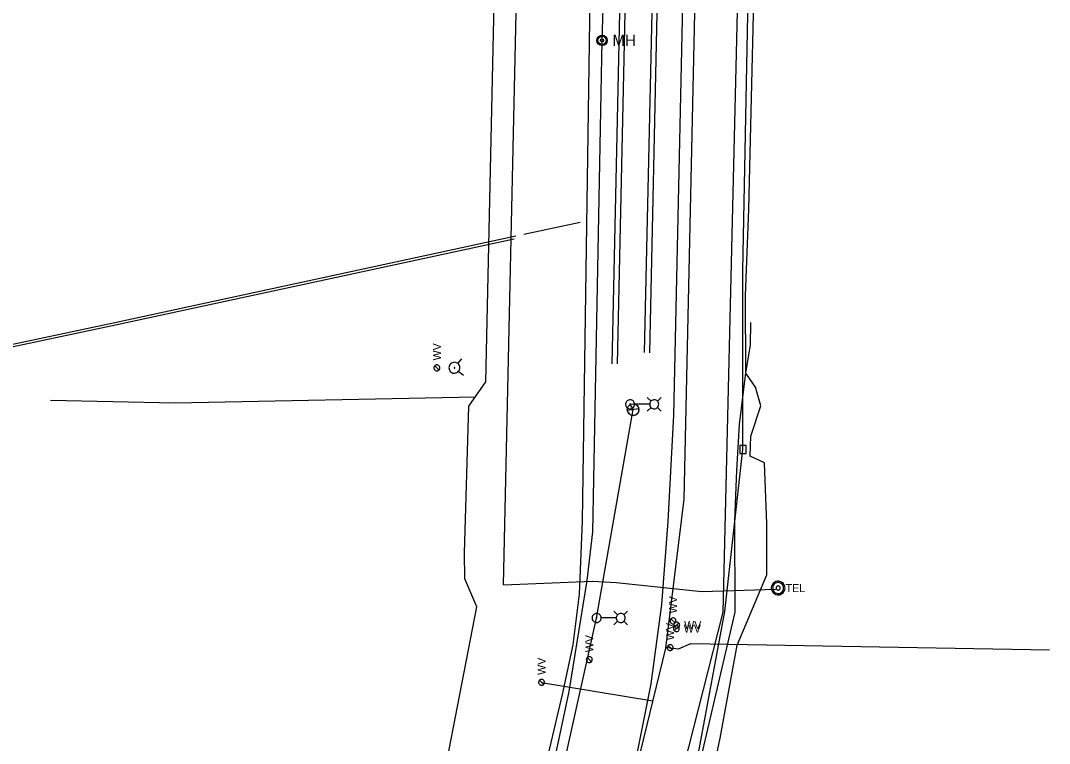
# Model space of a CAD drawing. Extents: x 596028 to 606371, y 330010 to 403088.
# Drawn here: x 604785 to 605279.8, y 336610.4 to 336958.2 of the extents above; entities that cross this region are included whole.
import ezdxf

# ---------------------------------------------------------------- set-up
doc = ezdxf.new("R2010")
doc.units = 0
for name, color, linetype in [('Default', 7, 'Continuous'), ('E_LTG', 7, 'Continuous'), ('E_LTG_CID', 7, 'Continuous'), ('E_RDWY_C_and_G', 7, 'Continuous'), ('E_UTL_E', 7, 'Continuous'), ('E_UTL_E_UG', 7, 'Continuous'), ('E_UTL_G_UG', 7, 'Continuous'), ('E_UTL_SAN_UG', 7, 'Continuous'), ('E_UTL_T_MH', 7, 'Continuous'), ('E_UTL_T_UG', 7, 'Continuous'), ('E_UTL_TV', 7, 'Continuous'), ('E_UTL_TV_UG', 7, 'Continuous'), ('E_UTL_W', 7, 'Continuous'), ('E_UTL_W_UG', 7, 'Continuous'), ('E_UTL_WHydrant', 7, 'Continuous')]:
    doc.layers.add(name, color=color, linetype=linetype)

# ---------------------------------------------------------------- blocks, each defined once
blk = doc.blocks.new('_U272')
at = {"layer": 'E_LTG'}
blk.add_lwpolyline([(0.001, -0.171), (0.001, 0.172)], dxfattribs=at)
blk.add_circle((0.001, 0), 0.171, dxfattribs=at)
blk.add_arc((0.001, 0), 0.171, 90, 270, dxfattribs=at)
blk.add_text('L', height=0.108, dxfattribs=at).set_placement((0.066, -0.042))
blk = doc.blocks.new('MH')
at = {"layer": 'Default'}
for radius in [15.2, 12.2, 4.57]:
    blk.add_circle((0, 0), radius, dxfattribs=at)
blk.add_text('MH', height=32.92, dxfattribs=at).set_placement((30.5, -16.5))

msp = doc.modelspace()

# ---------------------------------------------------------------- linework, layer by layer
at = {"layer": 'E_LTG'}
for points in [[(605088.21, 336775.09), (605086.43, 336776.86)], [(605091.26, 336775.09), (605093.03, 336776.86)], [(605080.3, 336773.56), (605080.26, 336773.97), (605080.15, 336774.37), (605079.96, 336774.74), (605079.7, 336775.06), (605079.39, 336775.33), (605079.03, 336775.54), (605078.64, 336775.68), (605078.23, 336775.74), (605077.82, 336775.72), (605077.42, 336775.62), (605077.04, 336775.45), (605076.7, 336775.21), (605076.42, 336774.91), (605076.19, 336774.56), (605076.04, 336774.18), (605075.96, 336773.77), (605075.96, 336773.36), (605076.04, 336772.95), (605076.19, 336772.57), (605076.42, 336772.22), (605076.7, 336771.92), (605077.04, 336771.68), (605077.42, 336771.51), (605077.82, 336771.41), (605078.23, 336771.39), (605078.64, 336771.45), (605079.03, 336771.58), (605079.39, 336771.79), (605079.7, 336772.06), (605079.96, 336772.39), (605080.15, 336772.75), (605080.26, 336773.15), (605080.3, 336773.56)], [(605078.29, 336773.56), (605078.29, 336773.59), (605078.28, 336773.62), (605078.27, 336773.65), (605078.25, 336773.68), (605078.22, 336773.7), (605078.2, 336773.71), (605078.17, 336773.72), (605078.14, 336773.73), (605078.1, 336773.73), (605078.07, 336773.72), (605078.05, 336773.71), (605078.02, 336773.69), (605078, 336773.67), (605077.98, 336773.64), (605077.97, 336773.61), (605077.96, 336773.58), (605077.96, 336773.55), (605077.97, 336773.52), (605077.98, 336773.49), (605078, 336773.46), (605078.02, 336773.44), (605078.05, 336773.42), (605078.07, 336773.41), (605078.1, 336773.4), (605078.14, 336773.4), (605078.17, 336773.4), (605078.2, 336773.41), (605078.22, 336773.43), (605078.25, 336773.45), (605078.27, 336773.47), (605078.28, 336773.5), (605078.29, 336773.53), (605078.29, 336773.56)], [(605087.52, 336773.56), (605080.34, 336773.56)], [(605088.21, 336772.04), (605086.43, 336770.26)], [(605091.91, 336773.56), (605091.87, 336773.97), (605091.75, 336774.37), (605091.56, 336774.74), (605091.31, 336775.06), (605090.99, 336775.33), (605090.64, 336775.54), (605090.24, 336775.68), (605089.84, 336775.74), (605089.42, 336775.72), (605089.02, 336775.62), (605088.64, 336775.45), (605088.31, 336775.21), (605088.02, 336774.91), (605087.8, 336774.56), (605087.64, 336774.18), (605087.57, 336773.77), (605087.57, 336773.36), (605087.64, 336772.95), (605087.8, 336772.57), (605088.02, 336772.22), (605088.31, 336771.92), (605088.64, 336771.68), (605089.02, 336771.51), (605089.42, 336771.41), (605089.84, 336771.39), (605090.24, 336771.45), (605090.64, 336771.58), (605090.99, 336771.79), (605091.31, 336772.06), (605091.56, 336772.39), (605091.75, 336772.75), (605091.87, 336773.15), (605091.91, 336773.56)], [(605091.26, 336772.04), (605093.03, 336770.26)], [(605064.22, 336670.76), (605064.18, 336671.17), (605064.06, 336671.57), (605063.87, 336671.93), (605063.62, 336672.26), (605063.31, 336672.53), (605062.95, 336672.74), (605062.56, 336672.87), (605062.15, 336672.93), (605061.73, 336672.91), (605061.33, 336672.81), (605060.96, 336672.64), (605060.62, 336672.4), (605060.33, 336672.1), (605060.11, 336671.75), (605059.96, 336671.37), (605059.88, 336670.96), (605059.88, 336670.55), (605059.96, 336670.14), (605060.11, 336669.76), (605060.33, 336669.41), (605060.62, 336669.11), (605060.96, 336668.87), (605061.33, 336668.7), (605061.73, 336668.6), (605062.15, 336668.58), (605062.56, 336668.64), (605062.95, 336668.78), (605063.31, 336668.99), (605063.62, 336669.26), (605063.87, 336669.58), (605064.06, 336669.95), (605064.18, 336670.35), (605064.22, 336670.76)], [(605072.12, 336672.28), (605070.35, 336674.06)], [(605075.82, 336670.76), (605075.78, 336671.17), (605075.67, 336671.57), (605075.48, 336671.93), (605075.22, 336672.26), (605074.91, 336672.53), (605074.55, 336672.74), (605074.16, 336672.87), (605073.75, 336672.93), (605073.34, 336672.91), (605072.94, 336672.81), (605072.56, 336672.64), (605072.22, 336672.4), (605071.94, 336672.1), (605071.71, 336671.75), (605071.56, 336671.37), (605071.48, 336670.96), (605071.48, 336670.55), (605071.56, 336670.14), (605071.71, 336669.76), (605071.94, 336669.41), (605072.22, 336669.11), (605072.56, 336668.87), (605072.94, 336668.7), (605073.34, 336668.6), (605073.75, 336668.58), (605074.16, 336668.64), (605074.55, 336668.78), (605074.91, 336668.99), (605075.22, 336669.26), (605075.48, 336669.58), (605075.67, 336669.95), (605075.78, 336670.35), (605075.82, 336670.76)], [(605075.17, 336672.28), (605076.95, 336674.06)], [(605062.21, 336670.76), (605062.21, 336670.79), (605062.2, 336670.82), (605062.18, 336670.85), (605062.16, 336670.87), (605062.14, 336670.89), (605062.11, 336670.91), (605062.08, 336670.92), (605062.05, 336670.92), (605062.02, 336670.92), (605061.99, 336670.91), (605061.96, 336670.9), (605061.93, 336670.88), (605061.91, 336670.86), (605061.9, 336670.83), (605061.88, 336670.8), (605061.88, 336670.77), (605061.88, 336670.74), (605061.88, 336670.71), (605061.9, 336670.68), (605061.91, 336670.65), (605061.93, 336670.63), (605061.96, 336670.61), (605061.99, 336670.6), (605062.02, 336670.59), (605062.05, 336670.59), (605062.08, 336670.6), (605062.11, 336670.61), (605062.14, 336670.62), (605062.16, 336670.64), (605062.18, 336670.67), (605062.2, 336670.7), (605062.21, 336670.73), (605062.21, 336670.76)], [(605071.43, 336670.76), (605064.26, 336670.76)], [(605072.12, 336669.24), (605070.35, 336667.46)], [(605075.17, 336669.24), (605076.95, 336667.46)]]:
    msp.add_lwpolyline(points, dxfattribs=at)
at = {"layer": 'E_LTG_CID'}
msp.add_line((605047.35, 336605.1), (605062.02, 336670.68), dxfattribs=at)
msp.add_lwpolyline([(605062.02, 336670.68), (605079.57, 336770.97), (605078.13, 336773.56)], dxfattribs=at)
at = {"layer": 'E_RDWY_C_and_G'}
for p, q in [((605069.56, 336793), (605077.76, 337168.15)), ((605072.09, 336793.04), (605080.29, 337168.43)), ((605085.11, 336798.48), (605093.21, 337169.07)), ((605087.66, 336798.36), (605095.74, 337167.97))]:
    msp.add_line(p, q, dxfattribs=at)
at = {"layer": 'E_UTL_E_UG'}
for p, q in [((605064.65, 336948.67), (605080.51, 337478.13)), ((605060.14, 336712.18), (605064.65, 336948.67))]:
    msp.add_line(p, q, dxfattribs=at)
for points in [[(604998.72, 336689.57), (604998.54, 336702.1), (605000.55, 336772.61), (605008.8, 336784.41), (605020.11, 337302), (605019.54, 337319.47), (605023.08, 337328.16)], [(605112.8, 336572.21), (605121.5, 336612.94), (605129.7, 336657.63), (605143.83, 336691.53), (605143.85, 336716.01), (605142.76, 336745.38), (605135.9, 336748.62), (605136.24, 336758.21), (605141.03, 336772.76), (605138.41, 336781.83), (605133.85, 336788.61), (605133.65, 336825.83), (605134.41, 336846.66), (605135.18, 336867.5), (605141.91, 337148.82), (605142.82, 337177.87), (605142.49, 337206.68), (605152.85, 337227.39)], [(605008.63, 336196.68), (605057.64, 336368.33), (605060.05, 336372.29), (605064.33, 336397.87), (605068.34, 336425.32), (605074.89, 336456.97), (605090.92, 336522.59), (605106.66, 336579.53), (605110.34, 336595.28), (605128.69, 336673.59), (605128.48, 336717.48), (605129.55, 336741.75), (605130.77, 336763.77), (605133.86, 336788.7), (605136.04, 336801.96), (605136.21, 336812.95)], [(604799.36, 336775.59), (604859.34, 336774.28), (605003.74, 336777.17)], [(605017.63, 336502.62), (605019.2, 336504.96), (605027.87, 336538.45), (605040.18, 336594.62), (605048.88, 336635.32), (605057.57, 336688.76), (605060.14, 336712.18)], [(604978.48, 336539.75), (604980.81, 336554.49), (605004.37, 336676.15), (604998.72, 336689.57)]]:
    msp.add_lwpolyline(points, dxfattribs=at)
at = {"layer": 'E_UTL_G_UG'}
for p, q in [((605027.11, 336855.39), (605054.17, 336861.24)), ((604830.31, 336812.89), (605023.17, 336854.54)), ((604830.57, 336811.72), (605022.31, 336853.13))]:
    msp.add_line(p, q, dxfattribs=at)
for points in [[(605055.24, 336717.3), (605063.72, 337297.96), (605053.61, 337311.03)], [(605096.52, 336717.08), (605099.15, 336768.28), (605111.01, 337310.53)], [(604573.36, 336754.34), (604602.89, 336761.89), (604603.6, 336761.83), (604612.92, 336764.38), (604623.92, 336766.78), (604734.14, 336791.97), (604749.39, 336795.42), (604769.69, 336800.11), (604830.31, 336812.89)], [(604573.65, 336753.18), (604602.98, 336760.68), (604603.71, 336760.61), (604613.21, 336763.22), (604624.18, 336765.6), (604734.41, 336790.8), (604749.66, 336794.25), (604769.95, 336798.93), (604830.56, 336811.72)], [(604947.77, 336280.3), (604969.19, 336351.45), (604980.36, 336393.71), (604994.86, 336441.23), (605007.11, 336488.05), (605022.16, 336540.99), (605036.14, 336593.75), (605045.56, 336633.88), (605050.72, 336657.87), (605053.8, 336682.24), (605055.24, 336717.3)], [(605007.72, 336337.72), (605021.94, 336383.75), (605039.69, 336444.37), (605053.58, 336496.44), (605065.41, 336541.18), (605079.67, 336595.77), (605088.28, 336639.05), (605093.42, 336677.26), (605096.52, 336717.08)]]:
    msp.add_lwpolyline(points, dxfattribs=at)
at = {"layer": 'E_UTL_SAN_UG'}
for p, q in [((605122.9, 336673.59), (605130.92, 337013.4)), ((605049.89, 336386.93), (605122.9, 336673.59))]:
    msp.add_line(p, q, dxfattribs=at)
at = {"layer": 'E_UTL_T_MH'}
for points in [[(605152.65, 336685.15), (605152.59, 336685.77), (605152.41, 336686.38), (605152.13, 336686.93), (605151.74, 336687.43), (605151.27, 336687.84), (605150.72, 336688.15), (605150.13, 336688.36), (605149.51, 336688.45), (605148.88, 336688.42), (605148.27, 336688.27), (605147.7, 336688.01), (605147.19, 336687.64), (605146.76, 336687.19), (605146.42, 336686.66), (605146.18, 336686.08), (605146.07, 336685.46), (605146.07, 336684.84), (605146.18, 336684.22), (605146.42, 336683.64), (605146.76, 336683.11), (605147.19, 336682.65), (605147.7, 336682.29), (605148.27, 336682.03), (605148.88, 336681.88), (605149.51, 336681.85), (605150.13, 336681.94), (605150.72, 336682.15), (605151.27, 336682.46), (605151.74, 336682.87), (605152.13, 336683.36), (605152.41, 336683.92), (605152.59, 336684.52), (605152.65, 336685.15)], [(605151.99, 336685.15), (605151.94, 336685.65), (605151.8, 336686.13), (605151.57, 336686.58), (605151.26, 336686.97), (605150.88, 336687.3), (605150.45, 336687.55), (605149.97, 336687.71), (605149.48, 336687.79), (605148.98, 336687.76), (605148.49, 336687.64), (605148.03, 336687.44), (605147.62, 336687.14), (605147.28, 336686.78), (605147, 336686.36), (605146.82, 336685.89), (605146.72, 336685.4), (605146.72, 336684.9), (605146.82, 336684.41), (605147, 336683.94), (605147.28, 336683.52), (605147.62, 336683.15), (605148.03, 336682.86), (605148.49, 336682.65), (605148.98, 336682.54), (605149.48, 336682.51), (605149.97, 336682.58), (605150.45, 336682.75), (605150.88, 336683), (605151.26, 336683.33), (605151.57, 336683.72), (605151.8, 336684.17), (605151.94, 336684.65), (605151.99, 336685.15)], [(605150.34, 336685.15), (605150.32, 336685.34), (605150.27, 336685.52), (605150.18, 336685.68), (605150.07, 336685.83), (605149.93, 336685.96), (605149.76, 336686.05), (605149.58, 336686.11), (605149.4, 336686.14), (605149.21, 336686.13), (605149.03, 336686.08), (605148.86, 336686.01), (605148.7, 336685.9), (605148.57, 336685.76), (605148.47, 336685.6), (605148.4, 336685.43), (605148.37, 336685.24), (605148.37, 336685.05), (605148.4, 336684.87), (605148.47, 336684.7), (605148.57, 336684.54), (605148.7, 336684.4), (605148.86, 336684.29), (605149.03, 336684.21), (605149.21, 336684.17), (605149.4, 336684.16), (605149.58, 336684.19), (605149.76, 336684.25), (605149.93, 336684.34), (605150.07, 336684.47), (605150.18, 336684.61), (605150.27, 336684.78), (605150.32, 336684.96), (605150.34, 336685.15)]]:
    msp.add_lwpolyline(points, dxfattribs=at)
at = {"layer": 'E_UTL_T_UG'}
for q in [(605027.66, 337159.45), (605060.06, 336688.37)]:
    msp.add_line((605017.32, 336686.71), q, dxfattribs=at)
msp.add_lwpolyline([(605060.06, 336688.37), (605071.41, 336687.88), (605112.71, 336683.54), (605148.21, 336684.67)], dxfattribs=at)
at = {"layer": 'E_UTL_TV'}
msp.add_lwpolyline([(605130.93, 336749.8), (605133.93, 336749.8), (605133.93, 336753.8), (605130.93, 336753.8)], close=True, dxfattribs=at)
at = {"layer": 'E_UTL_TV_UG'}
msp.add_line((605132.43, 336837.89), (605141.42, 337322.81), dxfattribs=at)
msp.add_lwpolyline([(605060.52, 336404.97), (605111.34, 336607.47), (605123.74, 336673.87), (605132.43, 336751.8), (605132.43, 336837.89)], dxfattribs=at)
at = {"layer": 'E_UTL_W'}
for points in [[(604985.21, 336792.51), (604984.94, 336792.48), (604984.68, 336792.41), (604984.44, 336792.28), (604984.22, 336792.11), (604984.05, 336791.91), (604983.91, 336791.67), (604983.82, 336791.42), (604983.78, 336791.15), (604983.8, 336790.88), (604983.86, 336790.62), (604983.97, 336790.37), (604984.13, 336790.15), (604984.33, 336789.96), (604984.56, 336789.81), (604984.81, 336789.71), (604985.07, 336789.66), (604985.34, 336789.66), (604985.61, 336789.71), (604985.86, 336789.81), (604986.09, 336789.96), (604986.29, 336790.15), (604986.44, 336790.37), (604986.56, 336790.62), (604986.62, 336790.88), (604986.63, 336791.15), (604986.59, 336791.42), (604986.51, 336791.67), (604986.37, 336791.91), (604986.19, 336792.11), (604985.98, 336792.28), (604985.74, 336792.41), (604985.48, 336792.48), (604985.21, 336792.51)], [(604986.22, 336790.07), (604984.2, 336792.09)], [(605098.79, 336670.78), (605098.52, 336670.76), (605098.26, 336670.68), (605098.02, 336670.56), (605097.8, 336670.39), (605097.63, 336670.18), (605097.49, 336669.95), (605097.4, 336669.69), (605097.36, 336669.43), (605097.38, 336669.15), (605097.44, 336668.89), (605097.55, 336668.64), (605097.71, 336668.42), (605097.91, 336668.24), (605098.13, 336668.09), (605098.38, 336667.99), (605098.65, 336667.94), (605098.92, 336667.94), (605099.19, 336667.99), (605099.44, 336668.09), (605099.67, 336668.24), (605099.86, 336668.42), (605100.02, 336668.64), (605100.13, 336668.89), (605100.2, 336669.15), (605100.21, 336669.43), (605100.17, 336669.69), (605100.08, 336669.95), (605099.95, 336670.18), (605099.77, 336670.39), (605099.56, 336670.56), (605099.32, 336670.68), (605099.06, 336670.76), (605098.79, 336670.78)], [(605099.79, 336668.35), (605097.78, 336670.37)], [(605101.99, 336667.32), (605101.96, 336667.59), (605101.89, 336667.85), (605101.76, 336668.09), (605101.6, 336668.31), (605101.39, 336668.48), (605101.16, 336668.62), (605100.9, 336668.71), (605100.63, 336668.75), (605100.36, 336668.73), (605100.1, 336668.67), (605099.85, 336668.56), (605099.63, 336668.4), (605099.44, 336668.2), (605099.3, 336667.97), (605099.2, 336667.72), (605099.14, 336667.46), (605099.14, 336667.19), (605099.2, 336666.92), (605099.3, 336666.67), (605099.44, 336666.44), (605099.63, 336666.24), (605099.85, 336666.09), (605100.1, 336665.97), (605100.36, 336665.91), (605100.63, 336665.9), (605100.9, 336665.94), (605101.16, 336666.02), (605101.39, 336666.16), (605101.6, 336666.34), (605101.76, 336666.55), (605101.89, 336666.79), (605101.96, 336667.05), (605101.99, 336667.32)], [(605099.56, 336666.31), (605101.57, 336668.33)], [(605101.82, 336665.6), (605101.8, 336665.87), (605101.72, 336666.13), (605101.6, 336666.38), (605101.43, 336666.59), (605101.22, 336666.77), (605100.99, 336666.9), (605100.73, 336666.99), (605100.46, 336667.03), (605100.19, 336667.02), (605099.93, 336666.95), (605099.68, 336666.84), (605099.46, 336666.68), (605099.27, 336666.49), (605099.13, 336666.26), (605099.03, 336666.01), (605098.98, 336665.74), (605098.98, 336665.47), (605099.03, 336665.2), (605099.13, 336664.95), (605099.27, 336664.72), (605099.46, 336664.53), (605099.68, 336664.37), (605099.93, 336664.26), (605100.19, 336664.19), (605100.46, 336664.18), (605100.73, 336664.22), (605100.99, 336664.31), (605101.22, 336664.44), (605101.43, 336664.62), (605101.6, 336664.83), (605101.72, 336665.07), (605101.8, 336665.33), (605101.82, 336665.6)], [(605099.39, 336664.6), (605101.4, 336666.61)], [(605097.4, 336657.89), (605097.13, 336657.87), (605096.87, 336657.79), (605096.63, 336657.67), (605096.42, 336657.5), (605096.24, 336657.3), (605096.1, 336657.06), (605096.01, 336656.8), (605095.98, 336656.54), (605095.99, 336656.27), (605096.05, 336656), (605096.16, 336655.76), (605096.32, 336655.53), (605096.52, 336655.35), (605096.75, 336655.2), (605097, 336655.1), (605097.26, 336655.05), (605097.54, 336655.05), (605097.8, 336655.1), (605098.05, 336655.2), (605098.28, 336655.35), (605098.48, 336655.53), (605098.63, 336655.76), (605098.75, 336656), (605098.81, 336656.27), (605098.82, 336656.54), (605098.79, 336656.8), (605098.7, 336657.06), (605098.56, 336657.3), (605098.38, 336657.5), (605098.17, 336657.67), (605097.93, 336657.79), (605097.67, 336657.87), (605097.4, 336657.89)], [(605098.41, 336655.46), (605096.39, 336657.48)], [(605058.52, 336652.1), (605058.25, 336652.07), (605057.99, 336652), (605057.75, 336651.87), (605057.53, 336651.71), (605057.36, 336651.5), (605057.22, 336651.27), (605057.13, 336651.01), (605057.09, 336650.74), (605057.11, 336650.47), (605057.17, 336650.21), (605057.28, 336649.96), (605057.44, 336649.74), (605057.64, 336649.55), (605057.87, 336649.41), (605058.12, 336649.31), (605058.38, 336649.26), (605058.65, 336649.26), (605058.92, 336649.31), (605059.17, 336649.41), (605059.4, 336649.55), (605059.6, 336649.74), (605059.75, 336649.96), (605059.87, 336650.21), (605059.93, 336650.47), (605059.94, 336650.74), (605059.9, 336651.01), (605059.82, 336651.27), (605059.68, 336651.5), (605059.5, 336651.71), (605059.29, 336651.87), (605059.05, 336652), (605058.79, 336652.07), (605058.52, 336652.1)], [(605059.53, 336649.67), (605057.51, 336651.68)], [(605035.57, 336641.18), (605035.3, 336641.16), (605035.04, 336641.08), (605034.8, 336640.96), (605034.58, 336640.79), (605034.41, 336640.58), (605034.27, 336640.35), (605034.18, 336640.09), (605034.14, 336639.82), (605034.16, 336639.55), (605034.22, 336639.29), (605034.33, 336639.04), (605034.49, 336638.82), (605034.69, 336638.63), (605034.91, 336638.49), (605035.16, 336638.39), (605035.43, 336638.34), (605035.7, 336638.34), (605035.97, 336638.39), (605036.22, 336638.49), (605036.45, 336638.63), (605036.64, 336638.82), (605036.8, 336639.04), (605036.91, 336639.29), (605036.98, 336639.55), (605036.99, 336639.82), (605036.95, 336640.09), (605036.86, 336640.35), (605036.73, 336640.58), (605036.55, 336640.79), (605036.34, 336640.96), (605036.1, 336641.08), (605035.84, 336641.16), (605035.57, 336641.18)], [(605036.57, 336638.75), (605034.56, 336640.76)]]:
    msp.add_lwpolyline(points, dxfattribs=at)
at = {"layer": 'E_UTL_W_UG'}
for p, q in [((605104.13, 336727.84), (605116.08, 337274.42)), ((605095.34, 336656.29), (605104.13, 336727.84)), ((605107.39, 336658.48), (605279.83, 336655.44)), ((605035.57, 336639.76), (605089.14, 336630.83))]:
    msp.add_line(p, q, dxfattribs=at)
for points in [[(605095.41, 336656.76), (605101.39, 336655.88), (605107.39, 336658.48)], [(604928.31, 335832.14), (604928.31, 335849.17), (604928.09, 335872.33), (604941.83, 336067.21), (605006.63, 336298.71), (605020.94, 336357.67), (605034.91, 336408.4), (605065.13, 336532.35), (605095.34, 336656.29)]]:
    msp.add_lwpolyline(points, dxfattribs=at)
at = {"layer": 'E_UTL_WHydrant'}
for points in [[(604993.91, 336788.52), (604994.4, 336788.62), (604994.86, 336788.81), (604995.28, 336789.08), (604995.64, 336789.42), (604995.93, 336789.83), (604996.13, 336790.29), (604996.25, 336790.77), (604996.27, 336791.27), (604996.19, 336791.76), (604996.03, 336792.23), (604995.78, 336792.66), (604995.45, 336793.04), (604995.06, 336793.35), (604994.61, 336793.57), (604994.13, 336793.71), (604993.64, 336793.76), (604993.14, 336793.71), (604992.66, 336793.56), (604992.22, 336793.33), (604991.83, 336793.02), (604991.5, 336792.64), (604991.26, 336792.21), (604991.1, 336791.74), (604991.03, 336791.25), (604991.05, 336790.75), (604991.17, 336790.26), (604991.38, 336789.81), (604991.67, 336789.41), (604992.04, 336789.06), (604992.46, 336788.8), (604992.92, 336788.61), (604993.41, 336788.52), (604993.91, 336788.52)], [(604993.67, 336790.93), (604993.71, 336790.94), (604993.74, 336790.96), (604993.77, 336790.98), (604993.8, 336791), (604993.82, 336791.03), (604993.84, 336791.07), (604993.85, 336791.11), (604993.85, 336791.14), (604993.84, 336791.18), (604993.83, 336791.22), (604993.81, 336791.25), (604993.79, 336791.28), (604993.76, 336791.3), (604993.72, 336791.32), (604993.69, 336791.33), (604993.65, 336791.33), (604993.61, 336791.33), (604993.57, 336791.32), (604993.54, 336791.3), (604993.51, 336791.28), (604993.48, 336791.25), (604993.47, 336791.22), (604993.45, 336791.18), (604993.45, 336791.14), (604993.45, 336791.1), (604993.46, 336791.07), (604993.47, 336791.03), (604993.5, 336791), (604993.52, 336790.97), (604993.56, 336790.95), (604993.59, 336790.94), (604993.63, 336790.93), (604993.67, 336790.93)], [(604995.29, 336793.14), (604997.21, 336795.49)], [(604995.66, 336789.49), (604998, 336787.57)]]:
    msp.add_lwpolyline(points, dxfattribs=at)

# ---------------------------------------------------------------- block references
at = {"layer": 'E_LTG_CID', "xscale": 16.404166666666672, "yscale": 16.404166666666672, "rotation": 97.82095686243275}
msp.add_blockref('_U272', (605079.58, 336770.96), dxfattribs=at)
at = {"layer": 'E_UTL_E', "xscale": 0.16404166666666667, "yscale": 0.16404166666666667}
msp.add_blockref('MH', (605064.65, 336948.67), dxfattribs=at)

# ---------------------------------------------------------------- texts
at = {"layer": 'E_UTL_T_MH'}
msp.add_text('TEL', height=3.849, dxfattribs=at).set_placement((605152.92, 336683.2))
at = {"layer": 'E_UTL_W'}
for p in [(604987.13, 336794.65), (605100.71, 336672.92), (605099.32, 336660.03), (605060.44, 336654.24), (605037.49, 336643.32)]:
    msp.add_text('WV', height=3.85, rotation=90, dxfattribs=at).set_placement(p)
for p in [(605103.96, 336663.68), (605104.13, 336665.4)]:
    msp.add_text('WV', height=3.85, dxfattribs=at).set_placement(p)

doc.saveas('drawing.dxf')
